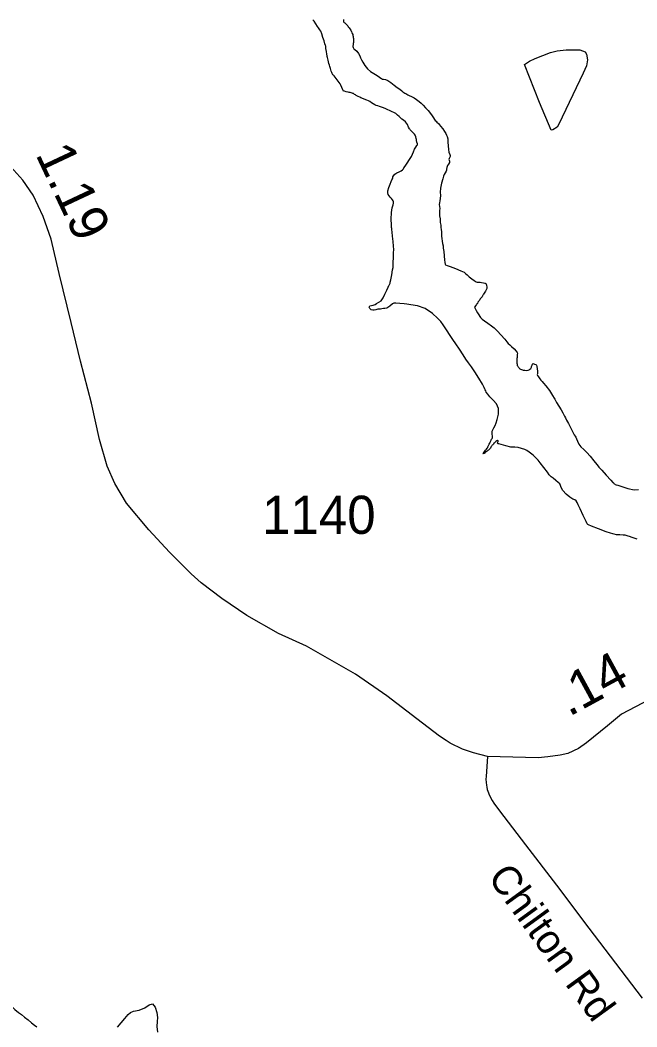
# Model space of a CAD drawing. Extents: x 1662474 to 1856135, y 779280 to 917889.
# Drawn here: x 1739479 to 1741498, y 795070 to 798366 of the extents above; entities that cross this region are included whole.
import ezdxf

# ---------------------------------------------------------------- set-up
doc = ezdxf.new("R2010")
doc.units = 0
for name, color, linetype in [('Exist Hydrographic Lake Shore', 7, 'Continuous'), ('Exist Hydrographic Pond Under 1500 Sq Ft', 7, 'Continuous'), ('Exist Road Secondary Mileage Hundredths English Label', 7, 'Continuous'), ('Exist Road Secondary Mileage Tenths English Label', 7, 'Continuous'), ('Exist Road Secondary Type 51 Attributed', 7, 'Continuous'), ('Exist Road Secondary Type 51 Label', 7, 'Continuous'), ('Exist Road Secondary Type 51 Number Label', 7, 'Continuous')]:
    doc.layers.add(name, color=color, linetype=linetype)

msp = doc.modelspace()

# ---------------------------------------------------------------- linework, layer by layer
at = {"layer": 'Exist Hydrographic Lake Shore'}
for points in [[(1740537.2, 798367.2), (1740537.5, 798364.1), (1740537.5, 798360.1), (1740539.9, 798358.2), (1740541.8, 798356.7), (1740543.2, 798355.1), (1740546.5, 798352), (1740549.9, 798349.1), (1740551.8, 798346.4), (1740553.2, 798344.1), (1740555.9, 798340.4), (1740558.8, 798336.8), (1740561.1, 798332.8), (1740562.8, 798329.7), (1740563.2, 798327.8), (1740564.9, 798324.1), (1740565.6, 798321.5), (1740567.8, 798318.1), (1740568.5, 798315.2), (1740569.2, 798312.3), (1740569.5, 798309.2), (1740570.1, 798305.5), (1740570.1, 798302.6), (1740570.1, 798298.4), (1740570.1, 798295.2), (1740570.1, 798291.9), (1740569.5, 798289.5), (1740569.2, 798286.9), (1740568.8, 798284), (1740568.5, 798281.9), (1740568.5, 798279.2), (1740569.2, 798276.4), (1740570.4, 798273.5), (1740571.6, 798271.9), (1740574.8, 798269.3), (1740580.9, 798263.5), (1740587.1, 798255.9), (1740590.8, 798248.8)], [(1740494.5, 798207.1), (1740493.8, 798210.5), (1740492.4, 798213.6), (1740491.4, 798217.6), (1740490, 798224.1), (1740487.6, 798234.1), (1740484.8, 798242.8), (1740484, 798247), (1740484, 798249.1), (1740483.2, 798253.6), (1740481.9, 798263.2), (1740480.2, 798273.2), (1740480, 798278.5), (1740479.5, 798280.3), (1740478.8, 798282.9), (1740476.6, 798288.2), (1740473.8, 798297.6), (1740470.1, 798309.2), (1740466.4, 798320.5), (1740463.2, 798328.9), (1740460.6, 798333.6), (1740457.8, 798336.8), (1740455.6, 798339.9), (1740452, 798345.1), (1740447.2, 798353), (1740442, 798361.7), (1740439.6, 798364.6), (1740437.5, 798366.4)], [(1740590.8, 798248.8), (1740593.1, 798242), (1740596, 798235.7), (1740600.8, 798227.6), (1740607.6, 798216.6)], [(1740682.6, 797800), (1740682.6, 797807.1), (1740685.5, 797818.1), (1740690, 797828.9), (1740694, 797837.8), (1740696, 797842.8), (1740697.9, 797845.9), (1740699.2, 797848.8), (1740699.5, 797852.5), (1740701.2, 797856.4), (1740705.5, 797861.2), (1740712.1, 797865.6), (1740719.6, 797868.8), (1740726.8, 797871.7), (1740730.8, 797875.3), (1740733.4, 797878.8), (1740735.1, 797881.6), (1740739.1, 797887.1), (1740745.9, 797897.6), (1740754, 797909.2), (1740759.6, 797918.9), (1740763.2, 797926.5), (1740766.1, 797934.9), (1740769.5, 797943.1), (1740773.8, 797949.9), (1740778, 797955.1), (1740779.5, 797957.8), (1740779.5, 797960.4), (1740778, 797965.9), (1740776.6, 797971.4), (1740776.1, 797974.3), (1740775.4, 797977.9), (1740773.8, 797983.8), (1740771.9, 797989.2), (1740770.4, 797992.4), (1740767.1, 797995.3), (1740762.8, 797999.8), (1740758.2, 798003.9), (1740755.6, 798006.8), (1740754.4, 798008.1), (1740753.8, 798010), (1740750.6, 798015.5), (1740746.8, 798023.6), (1740740.6, 798032.3), (1740734.1, 798037.8), (1740728.9, 798041.2), (1740726, 798043.3), (1740723.6, 798045.7), (1740719.6, 798050.1), (1740714.4, 798054.9), (1740708.6, 798059.6), (1740702.4, 798063.2), (1740696.9, 798065.6), (1740692.1, 798067.8), (1740687.6, 798070.1), (1740682.6, 798072.4), (1740676.1, 798075.6), (1740668.8, 798078.5), (1740661.9, 798080.9), (1740655.6, 798082.7), (1740649.6, 798084.8), (1740644.4, 798086.6), (1740639.6, 798088.8), (1740634.4, 798091.6), (1740629.1, 798095.3), (1740623.6, 798098.7), (1740619.1, 798101.1), (1740613.9, 798103.7), (1740605.5, 798106.8), (1740597.9, 798110), (1740594, 798111.6), (1740590.8, 798113.1), (1740586.1, 798115.8), (1740581.6, 798118.1), (1740578.8, 798118.9), (1740576.4, 798120.5), (1740573.2, 798122.6), (1740570.1, 798124.9), (1740567.8, 798125.8), (1740565.6, 798126), (1740562.5, 798127.1), (1740559.2, 798128.9), (1740556.6, 798129.1), (1740553, 798129.7), (1740546.8, 798131.2), (1740540.6, 798132.6), (1740538, 798133.1), (1740535.1, 798137.2), (1740532, 798144.9), (1740528.6, 798152.5), (1740526.5, 798157.2), (1740506.9, 798182.7), (1740504.8, 798185.1), (1740502.6, 798186.9), (1740500.5, 798191.1), (1740499.2, 798193.9), (1740497.9, 798196.1), (1740496.9, 798198.9), (1740496, 798203.1), (1740494.5, 798207.1)], [(1740607.6, 798216.6), (1740616, 798206.3), (1740626, 798197.9), (1740636.5, 798190.8), (1740647.2, 798184), (1740655.4, 798178.5), (1740659.6, 798175.1), (1740661.9, 798174), (1740664.9, 798172.7), (1740668.8, 798172.4), (1740674.8, 798171.4), (1740682.6, 798168), (1740692.4, 798160.9), (1740702.9, 798152.2), (1740713.4, 798144.6), (1740722, 798139.1), (1740728.1, 798134.1), (1740732.2, 798130.4), (1740735.1, 798128.1), (1740738.2, 798126.2), (1740741.8, 798124.9), (1740744.9, 798123.1), (1740748, 798121.2), (1740752.5, 798118.9), (1740759.6, 798116), (1740768.5, 798111.6), (1740776.9, 798105.2), (1740785.2, 798098.7), (1740791.6, 798093.7), (1740798.4, 798087.7), (1740806.2, 798078.8), (1740814.6, 798069.3), (1740822, 798060.1), (1740827.5, 798052), (1740832.2, 798045.7), (1740835.1, 798040.7), (1740838, 798037.2), (1740840.4, 798034.4), (1740843.2, 798031.5), (1740848, 798026.8), (1740854.6, 798018.9), (1740862.2, 798009.2), (1740868, 798000.8), (1740871.9, 797994.5), (1740874.2, 797989.2), (1740876.4, 797984.2), (1740878.8, 797976.6), (1740879.5, 797965.9), (1740880.2, 797953.6), (1740881.1, 797942), (1740882.6, 797932.8), (1740885.2, 797926.2), (1740886.1, 797922.3), (1740886.1, 797919.4), (1740884.8, 797915.2), (1740883.8, 797912.1), (1740882.6, 797909.4), (1740883.8, 797907.1), (1740884.8, 797903.7), (1740884.8, 797899.8), (1740881.6, 797894.5), (1740877.4, 797889.5), (1740875.4, 797882.9), (1740874.8, 797877.7), (1740874.2, 797874.3), (1740873.2, 797871.1), (1740869.8, 797865.9), (1740866.6, 797860.1), (1740864.9, 797854.6), (1740862.5, 797846.4), (1740858.2, 797831.5), (1740855.1, 797815.2), (1740854.4, 797802.4), (1740855.4, 797791.9), (1740854.4, 797781.9), (1740852.8, 797773.8), (1740851.4, 797767.8), (1740850.6, 797762.5), (1740851.8, 797755.9), (1740852.8, 797749.4), (1740852, 797742.2), (1740851.4, 797734.4), (1740851.8, 797724.4), (1740853.5, 797714.7), (1740854, 797707.9), (1740854.4, 797702.9), (1740855.4, 797698.7), (1740855.6, 797694.8), (1740855.9, 797691.1), (1740856.6, 797686.4), (1740857.5, 797679.8), (1740858, 797672.4), (1740858, 797665.4), (1740858.2, 797658.3), (1740858.8, 797650.7), (1740860.4, 797642.2), (1740861.9, 797634.4), (1740863.5, 797626.8), (1740864.2, 797619.2), (1740865.4, 797608.1)], [(1741040.4, 797058.1), (1741044.9, 797075.9), (1741045.1, 797094.8), (1741038, 797109.8), (1741026.8, 797121.6), (1741016.8, 797132.3), (1741009.8, 797141.5), (1741004.8, 797148.1), (1741002.9, 797152), (1741001.5, 797155.4), (1741000.2, 797157.8), (1740997.6, 797163.2), (1740991.9, 797174.1), (1740980.2, 797193.4), (1740967.8, 797213.9), (1740955.9, 797230.5), (1740946.5, 797243.6), (1740938.2, 797255.7), (1740929.1, 797270.4), (1740917.2, 797288.5), (1740904.8, 797306.1), (1740895.8, 797320), (1740887.1, 797333.6), (1740875, 797351.4), (1740863.5, 797368.5), (1740855.6, 797379.3), (1740845.6, 797390.1), (1740828.4, 797405.6), (1740804.8, 797421.2), (1740779.2, 797429.9), (1740757.8, 797433.9), (1740745.1, 797435.4), (1740735.6, 797436.5), (1740722, 797438.1), (1740708.6, 797439.6), (1740702.4, 797439.6), (1740697.6, 797436.5), (1740688.8, 797429.7), (1740679.5, 797423.1), (1740672.8, 797421.6), (1740668, 797421.6), (1740663.2, 797420.8), (1740658.8, 797419.9), (1740654.4, 797419.7), (1740649.6, 797419.2), (1740643.9, 797417.6), (1740638, 797416.3), (1740633.4, 797416), (1740628.4, 797417.3), (1740623.6, 797421.6), (1740621.5, 797426.2), (1740623.9, 797429.9), (1740629.4, 797431.2), (1740634.1, 797432.1), (1740638, 797433.1), (1740641.2, 797434.9), (1740645.9, 797438.1), (1740652.8, 797442), (1740660.6, 797447.2), (1740667.1, 797456.4), (1740673.2, 797468), (1740679.2, 797481.1), (1740684, 797491.9), (1740686.1, 797497.1), (1740686.9, 797498.4), (1740688.8, 797502.1), (1740689.8, 797504.8), (1740690.8, 797507.9), (1740692.4, 797515.5), (1740695.2, 797531.8), (1740698.4, 797548.3), (1740700, 797555.9), (1740700.2, 797558.3), (1740700.2, 797560.9), (1740700.2, 797563.6), (1740700.2, 797572.8), (1740701.2, 797587.4), (1740701.6, 797603.4), (1740702.4, 797614.4), (1740701.6, 797625.5), (1740700, 797640.9), (1740697.9, 797658.3), (1740696.4, 797671.9), (1740695.5, 797680.3), (1740695.2, 797683.8), (1740695, 797686.9), (1740694.5, 797695.3), (1740694, 797714.2), (1740694.5, 797736.2), (1740696.9, 797750.9), (1740699.8, 797760.4), (1740700.8, 797765.9), (1740701.2, 797770.4), (1740700.2, 797774), (1740698.4, 797777.7), (1740694.8, 797781.9), (1740690.5, 797786.4), (1740686.9, 797790.3), (1740684, 797794.5), (1740682.6, 797800)], [(1740865.4, 797608.1), (1740866.6, 797593.7), (1740868, 797580.3), (1740868.8, 797573.8), (1740869.2, 797571.1), (1740869.8, 797569.3), (1740870.1, 797566.4), (1740871.4, 797564.1), (1740876.4, 797562.2), (1740886.4, 797559.1), (1740904.5, 797552), (1740922, 797544.9), (1740932, 797540.4), (1740936, 797537.3), (1740938.2, 797535.2), (1740942, 797531.5), (1740948.8, 797525.8), (1740957.2, 797518.4), (1740965.4, 797512.9), (1740971.4, 797508.9), (1740974.8, 797507.6), (1740979.2, 797507.9), (1740981.6, 797508.1), (1740984.8, 797507.4), (1740989.2, 797506.8), (1740995.5, 797506.1), (1741001.5, 797504.5), (1741004.8, 797502.1), (1741006, 797497.9), (1741007.1, 797491.9), (1741006.8, 797486.9), (1741005.5, 797484.8), (1741004.5, 797483.2), (1741003.1, 797480.9), (1741002.4, 797478), (1741000, 797475.1), (1740997.9, 797471.9), (1740996.2, 797468.8), (1740994.5, 797466.7), (1740993.6, 797464.9), (1740992.4, 797462.8), (1740990.8, 797459.9), (1740989.2, 797457.2), (1740987.1, 797455.1), (1740985.2, 797452.8), (1740983.8, 797450.4), (1740981.9, 797448.1), (1740980.2, 797445.7), (1740977.6, 797442), (1740976.1, 797438.3), (1740974.2, 797436.5), (1740972.4, 797434.4), (1740969.5, 797430.4), (1740967.8, 797427.6), (1740966.6, 797425.8), (1740968.5, 797422.1), (1740971.6, 797415.5), (1740976.4, 797407.9), (1740980.2, 797400.8), (1740983.8, 797395.3), (1740985.5, 797392.4), (1740987.1, 797391.1), (1740991.6, 797386.9), (1740999.2, 797381.1), (1741010, 797373.2), (1741021.5, 797364.9), (1741030.8, 797358.3), (1741035.6, 797353.3), (1741041.8, 797347.2), (1741052.8, 797335.2), (1741065.1, 797321), (1741072.1, 797312.4), (1741076.6, 797307.1), (1741081.6, 797303.2), (1741087.6, 797297.7), (1741096, 797289.5), (1741103.1, 797281.4), (1741106, 797277.2), (1741106.8, 797275.4), (1741106.2, 797271.1), (1741106, 797265.9), (1741105.5, 797261.2), (1741105.2, 797258), (1741104.8, 797254.9), (1741104.8, 797252.2), (1741105.2, 797248.3), (1741105.2, 797245.2), (1741105.2, 797242), (1741105.5, 797240.4), (1741106, 797237.3), (1741106.2, 797235.2), (1741107.9, 797232.3), (1741109.1, 797230.5), (1741110.8, 797228.4), (1741112.4, 797226), (1741114.6, 797223.9), (1741117.2, 797222.9), (1741119.6, 797222.1), (1741122.9, 797220.8), (1741126, 797220.2)], [(1741126, 797220.2), (1741130.4, 797219.4), (1741136, 797218.9), (1741141.8, 797219.7), (1741145.1, 797220.8), (1741147.8, 797222.9), (1741150.4, 797225.5), (1741151.8, 797227.6), (1741152.5, 797229.7), (1741153.2, 797231.8), (1741154.4, 797236), (1741155.6, 797239.9), (1741158.5, 797241.2), (1741162.5, 797239.9), (1741166.6, 797238.3), (1741169.2, 797236.2), (1741170.4, 797232.1), (1741171.6, 797224.4), (1741172.4, 797216.1), (1741172.4, 797211.3), (1741171.9, 797208.2), (1741171.6, 797205.6), (1741172.6, 797202.1), (1741175.6, 797197.9), (1741179.5, 797191.9), (1741183.8, 797186.9), (1741187.6, 797182.4), (1741192.4, 797177.7), (1741199.8, 797168.8), (1741211.2, 797153.6), (1741222, 797137.3), (1741227.2, 797128.1), (1741229.4, 797124.4), (1741231.2, 797121), (1741235.1, 797113.9), (1741241.8, 797102.1), (1741249.6, 797089.5), (1741254.9, 797079.6), (1741258.2, 797073.2), (1741260.9, 797069.1), (1741263.5, 797064.1), (1741267.8, 797055.7), (1741273.5, 797044.9), (1741281.4, 797029.7), (1741287.9, 797016.3), (1741292.6, 797007.9), (1741295.2, 797003.9), (1741297.4, 797000.3), (1741300.5, 796995.3), (1741303.6, 796987.7), (1741308.1, 796978), (1741314.6, 796968.8), (1741323.6, 796959.6), (1741333.6, 796949.9), (1741344.9, 796938.4), (1741356.6, 796923.1), (1741366.6, 796910.8), (1741371.4, 796905), (1741372.6, 796902.4), (1741374.8, 796900), (1741382.6, 796892.1), (1741397.6, 796875.9), (1741412.4, 796859.9), (1741419.1, 796852.5), (1741420.8, 796850.7), (1741422.2, 796848.9), (1741424.1, 796847.2), (1741426.5, 796845.7), (1741429.6, 796844.9), (1741435.4, 796842.8), (1741448, 796839.1), (1741468, 796832.6), (1741488.4, 796828.4), (1741502.4, 796829.2)], [(1741026, 797024.7), (1741029.6, 797031.2), (1741033.6, 797038.9), (1741036.8, 797047), (1741040.4, 797058.1)], [(1741423.4, 796682.4), (1741418.4, 796683.8), (1741411.2, 796686.1), (1741396.9, 796691.1), (1741372.4, 796700.3), (1741349.4, 796709.2), (1741338.9, 796713.7), (1741336.8, 796714.8), (1741335.1, 796717.1), (1741331.2, 796724.7), (1741322.2, 796744.4), (1741312, 796765.6), (1741306, 796779.1), (1741302.1, 796786.9), (1741298.6, 796791.6), (1741294.5, 796794.8), (1741287.6, 796797.9), (1741278.5, 796803.7), (1741266.1, 796814.2), (1741255.6, 796825.8), (1741250.1, 796835.4), (1741247.8, 796842.3), (1741245.1, 796847.2), (1741240.4, 796852.2), (1741232, 796858.8), (1741223.6, 796865.9), (1741217.6, 796870.1), (1741213.9, 796873.5), (1741210.8, 796877.4), (1741204.8, 796885.9), (1741193.4, 796901.6), (1741181.4, 796916.8), (1741174.2, 796924.7), (1741168.2, 796931.5), (1741157.8, 796941.2), (1741145.6, 796951.8), (1741138, 796956.8), (1741130.8, 796959.9), (1741120.5, 796963.8), (1741109.1, 796966.4), (1741098.6, 796967.5), (1741085.2, 796968.2), (1741068.5, 796972.5), (1741053.5, 796976.9), (1741045.9, 796978.8), (1741043.5, 796979), (1741041.8, 796980.3), (1741041.8, 796982.4), (1741042.5, 796984.2), (1741043.2, 796986.4), (1741043.5, 796988.5), (1741042, 796990.1), (1741038.9, 796987.9), (1741036.5, 796986.4), (1741033.4, 796984), (1741031.8, 796982.4), (1741029.9, 796980.6), (1741028.1, 796977.8), (1741026, 796975.6), (1741024.1, 796974.3), (1741022.9, 796972.5), (1741021.2, 796970.1), (1741019.6, 796967.2), (1741018.1, 796964.9), (1741016, 796962.5), (1741013.9, 796960.4), (1741012, 796958.3), (1741009.8, 796956.4), (1741007.4, 796955.1), (1741004.5, 796952.2), (1741001.5, 796949.9), (1741000, 796948.3), (1740998.4, 796947), (1740994, 796945.7), (1740995.5, 796948.3), (1740997.9, 796951.8), (1741000, 796954.9), (1741002.4, 796957.8), (1741003.9, 796959.9), (1741005.5, 796961.7), (1741007.6, 796964.1), (1741009.8, 796966.7), (1741010.2, 796969.3), (1741011.2, 796971.2), (1741012, 796973.2), (1741013.6, 796975.1), (1741014.6, 796978), (1741016.2, 796980.9), (1741017.6, 796983.8), (1741018.4, 796986.4), (1741019.6, 796988.5), (1741020.8, 796991.1), (1741022.2, 796994), (1741023.9, 796996.1), (1741025.1, 796998.4), (1741024.6, 797003.4), (1741023.6, 797010), (1741023.6, 797016.1), (1741023.9, 797020.5), (1741026, 797024.7)], [(1741498.4, 796666.7), (1741481.9, 796672.5), (1741473.2, 796675.1), (1741469.2, 796676.4), (1741466.1, 796677.8), (1741462.8, 796678.5), (1741459.2, 796679.6), (1741453.2, 796679.8), (1741442, 796680.4), (1741430.6, 796680.9), (1741423.4, 796682.4)], [(1739409.2, 795263.3), (1739412.9, 795261.8), (1739414.8, 795259.6), (1739415.2, 795255.2), (1739413.9, 795248.1), (1739412.4, 795237.6), (1739412.1, 795222.1), (1739415.2, 795201.9), (1739419.1, 795183.2), (1739422.4, 795172), (1739429.6, 795160.4), (1739444.6, 795143.9), (1739462, 795127.4), (1739474, 795117.1), (1739483.8, 795110.1), (1739493.8, 795102.2), (1739505.2, 795093), (1739516.5, 795083.8), (1739526.8, 795075.9), (1739534.4, 795070.1)], [(1739798.4, 795069.6), (1739809.8, 795083.2), (1739821.5, 795097.9), (1739832.9, 795110.1), (1739840.8, 795117.1), (1739850.6, 795121.1), (1739868.8, 795125.2), (1739887.9, 795132.1), (1739901.6, 795142.1), (1739912.1, 795145.2), (1739921.2, 795134.4), (1739927.2, 795116.9), (1739928.9, 795101.1), (1739927.6, 795087.2), (1739926.8, 795071.7), (1739929.1, 795053.1)]]:
    msp.add_lwpolyline(points, dxfattribs=at)
at = {"layer": 'Exist Hydrographic Pond Under 1500 Sq Ft'}
msp.add_lwpolyline([(1741179.3, 798095.4), (1741130.3, 798219.8), (1741146.5, 798231.6), (1741164.5, 798239.5), (1741214.7, 798259.1), (1741236.7, 798264.9), (1741266.6, 798268.7), (1741298.6, 798268.4), (1741310.7, 798268.3), (1741328.7, 798262.2), (1741332.6, 798254.1), (1741336.5, 798236.1), (1741332.2, 798216.1), (1741322.2, 798192.1), (1741242.6, 798024.8), (1741236.7, 798014.8), (1741222.5, 798006.9), (1741216.6, 798005), (1741179.3, 798095.4)], dxfattribs=at)
at = {"layer": 'Exist Road Secondary Type 51 Attributed'}
for points in [[(1741009.2, 795954.7), (1740962.8, 795967), (1740926.5, 795979.7), (1740886.7, 795998.3), (1740873.1, 796007.2), (1740852.2, 796021.4), (1740778, 796078.2), (1740679.2, 796153.4), (1740576.9, 796224.2), (1740416.1, 796315.9), (1740325.1, 796358.1), (1740221.2, 796416.6), (1740139.9, 796471.9), (1740071.7, 796523.9), (1740039.2, 796553.1), (1739968.6, 796623.5), (1739901, 796697.2), (1739827.2, 796784.3), (1739789.3, 796848.9), (1739764.2, 796905.2), (1739739.6, 796993.3), (1739713, 797112.2), (1739677.1, 797249.4), (1739646.9, 797375.5), (1739606.9, 797536.3), (1739580.8, 797649), (1739555.2, 797722.8), (1739522.4, 797792.5), (1739488.6, 797841.6), (1739448.7, 797885.7)], [(1741668.8, 796163.5), (1741602.2, 796157.3), (1741538.8, 796142.1), (1741447.6, 796094), (1741401.9, 796056), (1741332.8, 795999.7), (1741306.1, 795981.3), (1741271.9, 795965.5), (1741246.9, 795959.6), (1741206, 795953.8), (1741175.1, 795951.3), (1741009.2, 795954.7)], [(1741009.2, 795954.7), (1741004.2, 795889.4), (1741003.8, 795881.4), (1741004.6, 795869.8), (1741005.1, 795861.3), (1741006.3, 795854.3), (1741008.1, 795846.9), (1741009.8, 795841.5), (1741011.7, 795836.6), (1741014.6, 795829.3), (1741024.3, 795811.5), (1741030, 795802.6), (1741048.2, 795777.6), (1741133.6, 795665.9), (1741234.2, 795534), (1741340.5, 795392.9), (1741514.4, 795164.2)]]:
    msp.add_lwpolyline(points, dxfattribs=at)

# ---------------------------------------------------------------- texts
at = {"layer": 'Exist Road Secondary Mileage Hundredths English Label'}
msp.add_text('1.19', height=125, rotation=295.2011, dxfattribs=at).set_placement((1739528.4, 797926.5))
at = {"layer": 'Exist Road Secondary Mileage Tenths English Label'}
msp.add_text('.14', height=125, rotation=28.5346, dxfattribs=at).set_placement((1741275.1, 796084))
at = {"layer": 'Exist Road Secondary Type 51 Label'}
msp.add_text('Chilton Rd', height=95, rotation=305.9864, dxfattribs=at).set_placement((1741007.1, 795559.8))
at = {"layer": 'Exist Road Secondary Type 51 Number Label'}
msp.add_text('1140', height=125, dxfattribs=at).set_placement((1740270.8, 796683.8))

doc.saveas('drawing.dxf')
